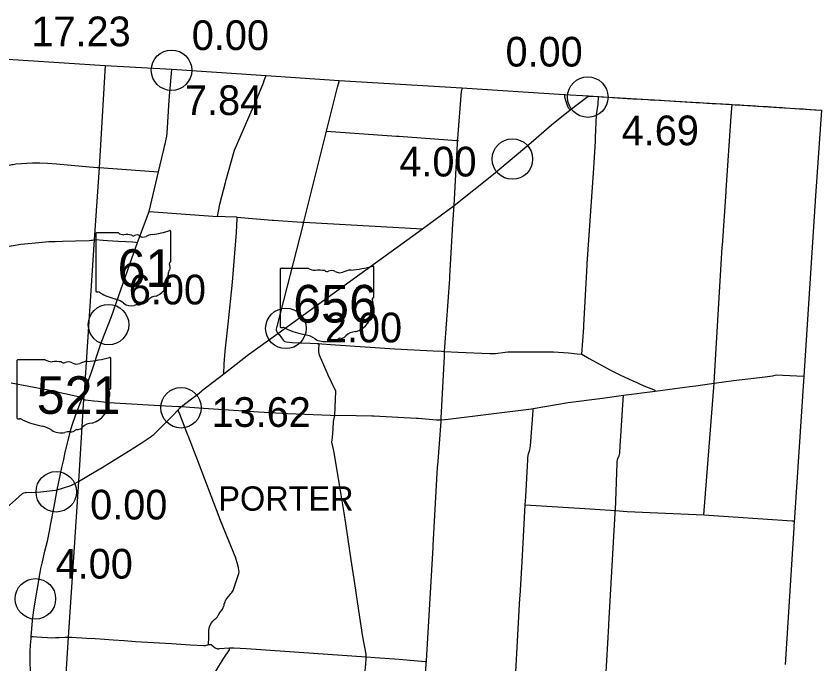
# Model space of a CAD drawing. Extents: x 1729596 to 1934326, y 644115 to 911751.
# Drawn here: x 1870370 to 1900207, y 835395 to 859388 of the extents above; entities that cross this region are included whole.
import ezdxf

# ---------------------------------------------------------------- set-up
doc = ezdxf.new("R2010")
doc.units = 0
for name, color, linetype in [('Default', 7, 'Continuous'), ('GM_X_County', 7, 'Continuous'), ('GM_X_County_Road', 7, 'Continuous'), ('GM_X_State_Route', 7, 'Continuous'), ('GM_X_State_Shield', 7, 'Continuous'), ('GM_X_Township', 7, 'Continuous'), ('GM_X_Township_Road', 7, 'Continuous'), ('GM_X_Township_Text', 7, 'Continuous')]:
    doc.layers.add(name, color=color, linetype=linetype)

msp = doc.modelspace()

# ---------------------------------------------------------------- linework, layer by layer
at = {"layer": 'Default'}
for centre in [(1876133, 857381), (1876133, 857381), (1891564, 856389), (1891564, 856389), (1888769, 854093), (1873797, 847960), (1880372, 847822), (1876484, 844881), (1871858, 841769), (1871085, 837804)]:
    msp.add_circle(centre, 750, dxfattribs=at)
at = {"layer": 'GM_X_County'}
msp.add_lwpolyline([(1850615, 859080), (1861827, 858324), (1863977, 858188), (1869100, 857855), (1873671, 857558), (1876143, 857428), (1879641, 857188), (1882352, 856998), (1886895, 856734), (1890695, 856480), (1891588, 856432), (1891937, 856405), (1896895, 856116), (1900228, 855908), (1900008, 852727), (1899571, 846055), (1899210, 840637), (1899208, 840537), (1899202, 840435), (1898887, 835373)], dxfattribs=at)
at = {"layer": 'GM_X_County_Road'}
for points in [[(1878069, 846144), (1878085, 846512), (1878125, 846983), (1878226, 847978), (1878395, 849532), (1878536, 851373), (1878554, 851651), (1878570, 851880), (1878570, 851906), (1878562, 851922), (1878551, 851936), (1878115, 851952), (1877831, 851971), (1877925, 852422), (1878131, 853220), (1878152, 853318), (1878443, 854333), (1878470, 854429), (1879125, 855929), (1879153, 855993), (1879536, 856921), (1879568, 856998), (1879605, 857097), (1879641, 857189)], [(1864382, 852364), (1866086, 852648), (1867135, 852815), (1867230, 852828), (1867285, 852844), (1868084, 853084), (1868453, 853203), (1868961, 853395), (1869281, 853526), (1870063, 853845), (1870117, 853862), (1870213, 853886), (1870261, 853896), (1870358, 853911), (1870972, 853957), (1871252, 853958), (1871532, 853946), (1871862, 853920), (1872960, 853823), (1873374, 853784)], [(1873374, 853784), (1873447, 853777), (1875479, 853633), (1875652, 853621)], [(1886129, 844439), (1886132, 844491), (1886249, 846785), (1886257, 846969), (1886270, 847136), (1886449, 849651), (1886451, 849675), (1886456, 849754), (1886558, 851700), (1886613, 852377)], [(1876497, 844924), (1876809, 844899), (1877320, 844863), (1879351, 844730), (1880430, 844669), (1882026, 844608), (1882181, 844601), (1882392, 844602), (1883554, 844583), (1883632, 844581), (1885215, 844502), (1885270, 844499), (1885954, 844440), (1886129, 844439), (1886387, 844458), (1889478, 844848), (1889539, 844855), (1890840, 845073), (1892109, 845243), (1892893, 845346), (1894066, 845501), (1894790, 845594), (1895349, 845664), (1895569, 845695), (1895814, 845736), (1896247, 845793), (1896967, 845887), (1898141, 846028), (1898411, 846062), (1898560, 846100), (1898798, 846088), (1899571, 846055)], [(1888604, 829939), (1888609, 830001), (1888760, 832637), (1888800, 833137), (1888812, 833505), (1889049, 837835), (1889053, 837918), (1889133, 839176), (1889247, 841285), (1889264, 841582), (1889332, 842735), (1889339, 842955), (1889347, 843044), (1889371, 843177), (1889414, 843329), (1889428, 843400), (1889436, 843472), (1889534, 844778), (1889539, 844855)], [(1883352, 835653), (1883345, 835749), (1883225, 836391), (1883075, 837371), (1882925, 838372), (1882793, 839248), (1882676, 839999), (1882590, 840590), (1882528, 840993), (1882422, 841658), (1882235, 842776), (1882147, 843282), (1882115, 843443), (1882081, 843608), (1882104, 843778), (1882120, 844088), (1882142, 844371), (1882181, 844601)], [(1870933, 836411), (1871002, 836403), (1871142, 836391), (1871530, 836366), (1871699, 836364), (1871833, 836370), (1871969, 836377), (1872176, 836385), (1872306, 836385), (1872331, 836384)], [(1872331, 836384), (1872418, 836383), (1872993, 836351), (1873307, 836333), (1873487, 836321), (1873966, 836289), (1874379, 836263), (1874795, 836230), (1876128, 836148), (1876819, 836105), (1877326, 836075), (1877391, 836079), (1877434, 836089), (1877480, 836104), (1877504, 836111), (1877539, 836118), (1877542, 836118), (1877573, 836116), (1877603, 836108), (1877631, 836094), (1877756, 835993), (1877776, 835979), (1877806, 835965), (1877821, 835960), (1877854, 835956), (1877887, 835957), (1877903, 835960), (1878279, 835990)], [(1883240, 831567), (1883121, 831886), (1883110, 832097), (1883136, 832477), (1883174, 833194), (1883211, 833953), (1883259, 834488), (1883303, 835001), (1883338, 835393), (1883351, 835566), (1883352, 835653)]]:
    msp.add_lwpolyline(points, dxfattribs=at)
at = {"layer": 'GM_X_State_Route'}
for points in [[(1870898, 835100), (1870893, 835500), (1870895, 835861), (1870908, 836093), (1870926, 836338), (1870933, 836411), (1870982, 836992), (1871017, 837298), (1871032, 837400), (1871261, 838785), (1871288, 838923), (1871345, 839169), (1871441, 839565), (1871531, 839946), (1871607, 840316), (1871659, 840595), (1871776, 841222), (1871888, 841839), (1872065, 842672), (1872135, 842960), (1872195, 843231), (1872309, 843713), (1872385, 844033), (1872444, 844239), (1872573, 844591), (1872823, 845242), (1872889, 845433), (1872993, 845731), (1873113, 846066), (1873172, 846240), (1873478, 847144), (1873548, 847343), (1873901, 848259), (1874595, 850236), (1874875, 851008), (1875301, 852152), (1875652, 853621), (1875910, 854713), (1875935, 854825), (1875954, 854939), (1875967, 855054), (1876050, 856275), (1876144, 857406)], [(1877908, 846019), (1878069, 846144), (1878991, 846854), (1880073, 847637), (1885437, 851504), (1886613, 852377), (1888074, 853536), (1889468, 854711), (1890217, 855366), (1890913, 855912), (1891583, 856425)], [(1875906, 844320), (1876154, 844572), (1876386, 844812), (1876497, 844924), (1876868, 845210), (1877089, 845378), (1877250, 845505), (1877281, 845529), (1877348, 845583), (1877908, 846019)], [(1870186, 845810), (1871499, 845553), (1872455, 845346), (1872684, 845295), (1872802, 845263), (1872823, 845242), (1872874, 845201), (1872899, 845188), (1872917, 845181), (1872945, 845174), (1873042, 845161), (1873246, 845142), (1873416, 845122), (1873807, 845072), (1875906, 844954), (1876379, 844930), (1876497, 844924)], [(1871888, 841839), (1872092, 841906), (1872394, 841999), (1872499, 842046), (1872678, 842151), (1873057, 842376), (1873560, 842674), (1874539, 843277), (1875001, 843568), (1875337, 843791), (1875406, 843841), (1875471, 843896), (1875822, 844235), (1875906, 844320)]]:
    msp.add_lwpolyline(points, dxfattribs=at)
at = {"layer": 'GM_X_State_Shield'}
for p, q in [((1873321, 851323), (1873321, 849210)), ((1873321, 851323), (1873321, 849210)), ((1874164, 851360), (1873349, 851360)), ((1874164, 851360), (1873349, 851360)), ((1876105, 850307), (1876105, 851412)), ((1876105, 850307), (1876105, 851412)), ((1876105, 850307), (1876105, 850307)), ((1876105, 850307), (1876105, 850307)), ((1883638, 848987), (1883638, 850092)), ((1883638, 848987), (1883638, 850092)), ((1880157, 850003), (1880157, 847890)), ((1880157, 850003), (1880157, 847890)), ((1881211, 850040), (1880192, 850040)), ((1881211, 850040), (1880192, 850040)), ((1883637, 848987), (1883638, 848987)), ((1883637, 848987), (1883638, 848987)), ((1870398, 846620), (1870398, 844506)), ((1870398, 846620), (1870398, 844506)), ((1871452, 846656), (1870432, 846656)), ((1871452, 846656), (1870432, 846656)), ((1873878, 845603), (1873878, 846708)), ((1873878, 845603), (1873878, 846708)), ((1873878, 845603), (1873878, 845603)), ((1873878, 845603), (1873878, 845603))]:
    msp.add_line(p, q, dxfattribs=at)
for centre, radius, start, end in [((1873353, 851328), 32.3, 98.1301, 188.1301), ((1873353, 851328), 32.3, 98.1301, 188.1301), ((1874358, 851605), 313, 231.6195, 271.1119), ((1874358, 851605), 313, 231.6195, 271.1119), ((1874462, 850173), 1123, 80.4867, 94.9883), ((1874462, 850173), 1123, 80.4867, 94.9883), ((1874717, 851339), 90.3, 219.7921, 297.1024), ((1874717, 851339), 90.3, 219.7921, 297.1024), ((1874849, 851095), 188, 54.4667, 119.1411), ((1874849, 851095), 188, 54.4667, 119.1411), ((1875490, 850714), 594, 97.3462, 120.7689), ((1875490, 850714), 594, 97.3462, 120.7689), ((1875114, 854241), 2953, 275.8445, 288.9065), ((1875114, 854241), 2953, 275.8445, 288.9065), ((1876075, 851417), 31, 351.8621, 97.738), ((1876075, 851417), 31, 351.8621, 97.738), ((1875092, 851430), 226, 233.8562, 294.8282), ((1875092, 851430), 226, 233.8562, 294.8282), ((1876098, 850225), 48, 107.944, 210.337), ((1876098, 850225), 48, 107.944, 210.337), ((1875793, 850086), 288, 340.033, 23.6496), ((1875793, 850086), 288, 340.033, 23.6496), ((1876072, 850302), 33.2, 289.6038, 7.7341), ((1876072, 850302), 33.2, 289.6038, 7.7341), ((1875279, 849703), 739, 292.3089, 8.9858), ((1875279, 849703), 739, 292.3089, 8.9858), ((1876217, 849844), 210, 136.8065, 186.9296), ((1876217, 849844), 210, 136.8065, 186.9296), ((1873353, 849205), 32.5, 171.9584, 258.3066), ((1873353, 849205), 32.5, 171.9584, 258.3066), ((1873358, 849422), 248, 267.339, 280.6039), ((1873358, 849422), 248, 267.339, 280.6039), ((1873409, 849088), 89.5, 29.7484, 93.2717), ((1873409, 849088), 89.5, 29.7484, 93.2717), ((1874540, 850987), 2132, 240.4129, 257.1985), ((1874540, 850987), 2132, 240.4129, 257.1985), ((1873904, 848261), 667, 47.1842, 75.836), ((1873904, 848261), 667, 47.1842, 75.836), ((1875590, 848617), 404, 94.4031, 142.5768), ((1875590, 848617), 404, 94.4031, 142.5768), ((1874625, 849078), 423, 230.7004, 286.2918), ((1874625, 849078), 423, 230.7004, 286.2918), ((1874870, 848347), 348, 85.6951, 111.2099), ((1874870, 848347), 348, 85.6951, 111.2099), ((1874901, 848919), 226, 268.777, 315.5493), ((1874901, 848919), 226, 268.777, 315.5493), ((1875105, 848715), 63.5, 65.7517, 132.6484), ((1875105, 848715), 63.5, 65.7517, 132.6484), ((1875078, 849005), 239, 282.8732, 323.2771), ((1875078, 849005), 239, 282.8732, 323.2771)]:
    msp.add_arc(centre, radius, start, end, dxfattribs=at)
for centre, major_axis, start_param, end_param in [((1882398, 852921), (3691, 0), 4.814394, 5.042369), ((1882398, 852921), (3691, 0), 4.814394, 5.042369), ((1883599, 850097), (38.7, 0), 6.141152, 7.989035), ((1883599, 850097), (38.7, 0), 6.141152, 7.989035), ((1880197, 850008), (40.3, 0), 1.712693, 3.28349), ((1880197, 850008), (40.3, 0), 1.712693, 3.28349), ((1881453, 850285), (391, 0), 4.042523, 4.731795), ((1881453, 850285), (391, 0), 4.042523, 4.731795), ((1881583, 848853), (1404, 0), 1.404758, 1.657858), ((1881583, 848853), (1404, 0), 1.404758, 1.657858), ((1881902, 850019), (113, 0), 3.836095, 5.185415), ((1881902, 850019), (113, 0), 3.836095, 5.185415), ((1882068, 849775), (235, 0), 0.950623, 2.079405), ((1882068, 849775), (235, 0), 0.950623, 2.079405), ((1882370, 850110), (282, 0), 4.081561, 5.145723), ((1882370, 850110), (282, 0), 4.081561, 5.145723), ((1882869, 849394), (743, 0), 1.699011, 2.107814), ((1882869, 849394), (743, 0), 1.699011, 2.107814), ((1883629, 848905), (60, 0), 1.883978, 3.671073), ((1883629, 848905), (60, 0), 1.883978, 3.671073), ((1883247, 848766), (360, 0), 5.934695, 6.695948), ((1883247, 848766), (360, 0), 5.934695, 6.695948), ((1883596, 848982), (41.5, 0), 5.05454, 6.418171), ((1883596, 848982), (41.5, 0), 5.05454, 6.418171), ((1883776, 848524), (262, 0), 2.387724, 3.262537), ((1883776, 848524), (262, 0), 2.387724, 3.262537), ((1882605, 848383), (923, 0), 5.101752, 6.440018), ((1882605, 848383), (923, 0), 5.101752, 6.440018), ((1880197, 847885), (40.7, 0), 3.00124, 4.508301), ((1880197, 847885), (40.7, 0), 3.00124, 4.508301), ((1880204, 848102), (310, 0), 4.665946, 4.897461), ((1880204, 848102), (310, 0), 4.665946, 4.897461), ((1880267, 847768), (112, 0), 0.519207, 1.627899), ((1880267, 847768), (112, 0), 0.519207, 1.627899), ((1881680, 849667), (2665, 0), 4.195997, 4.488961), ((1881680, 849667), (2665, 0), 4.195997, 4.488961), ((1882994, 847297), (506, 0), 1.647645, 2.488434), ((1882994, 847297), (506, 0), 1.647645, 2.488434), ((1880886, 846941), (834, 0), 0.823519, 1.323587), ((1880886, 846941), (834, 0), 0.823519, 1.323587), ((1881788, 847758), (529, 0), 4.026481, 4.996735), ((1881788, 847758), (529, 0), 4.026481, 4.996735), ((1882132, 847599), (282, 0), 4.691044, 5.507374), ((1882132, 847599), (282, 0), 4.691044, 5.507374), ((1882387, 847395), (79.4, 0), 1.147584, 2.315152), ((1882387, 847395), (79.4, 0), 1.147584, 2.315152), ((1882353, 847685), (298, 0), 4.937069, 5.64225), ((1882353, 847685), (298, 0), 4.937069, 5.64225), ((1882093, 847027), (435, 0), 1.495662, 1.94098), ((1882093, 847027), (435, 0), 1.495662, 1.94098), ((1870438, 846624), (40.3, 0), 1.712693, 3.28349), ((1870438, 846624), (40.3, 0), 1.712693, 3.28349), ((1871694, 846901), (391, 0), 4.042523, 4.731795), ((1871694, 846901), (391, 0), 4.042523, 4.731795), ((1871824, 845470), (1404, 0), 1.404758, 1.657858), ((1871824, 845470), (1404, 0), 1.404758, 1.657858), ((1872143, 846635), (113, 0), 3.836095, 5.185415), ((1872143, 846635), (113, 0), 3.836095, 5.185415), ((1872308, 846391), (235, 0), 0.950623, 2.079405), ((1872308, 846391), (235, 0), 0.950623, 2.079405), ((1872611, 846726), (282, 0), 4.081561, 5.145723), ((1872611, 846726), (282, 0), 4.081561, 5.145723), ((1873109, 846011), (743, 0), 1.699011, 2.107814), ((1873109, 846011), (743, 0), 1.699011, 2.107814), ((1872639, 849537), (3691, 0), 4.814394, 5.042369), ((1872639, 849537), (3691, 0), 4.814394, 5.042369), ((1873840, 846713), (38.7, 0), 6.141152, 7.989035), ((1873840, 846713), (38.7, 0), 6.141152, 7.989035), ((1873837, 845599), (41.5, 0), 5.05454, 6.418171), ((1873837, 845599), (41.5, 0), 5.05454, 6.418171), ((1873870, 845522), (60, 0), 1.883978, 3.671073), ((1873870, 845522), (60, 0), 1.883978, 3.671073), ((1873488, 845382), (360, 0), 5.934695, 6.695948), ((1873488, 845382), (360, 0), 5.934695, 6.695948), ((1872845, 845000), (923, 0), 5.101752, 6.440018), ((1872845, 845000), (923, 0), 5.101752, 6.440018), ((1874017, 845140), (262, 0), 2.387724, 3.262537), ((1874017, 845140), (262, 0), 2.387724, 3.262537), ((1870438, 844502), (40.7, 0), 3.00124, 4.508301), ((1870438, 844502), (40.7, 0), 3.00124, 4.508301), ((1870444, 844718), (310, 0), 4.665946, 4.897461), ((1870444, 844718), (310, 0), 4.665946, 4.897461), ((1870508, 844385), (112, 0), 0.519207, 1.627899), ((1870508, 844385), (112, 0), 0.519207, 1.627899), ((1871921, 846283), (2665, 0), 4.195997, 4.488961), ((1871921, 846283), (2665, 0), 4.195997, 4.488961), ((1871127, 843557), (834, 0), 0.823519, 1.323587), ((1871127, 843557), (834, 0), 0.823519, 1.323587), ((1872594, 844302), (298, 0), 4.937069, 5.64225), ((1872594, 844302), (298, 0), 4.937069, 5.64225), ((1873235, 843913), (506, 0), 1.647645, 2.488434), ((1873235, 843913), (506, 0), 1.647645, 2.488434), ((1872028, 844374), (529, 0), 4.026481, 4.996735), ((1872028, 844374), (529, 0), 4.026481, 4.996735), ((1872334, 843643), (435, 0), 1.495662, 1.94098), ((1872334, 843643), (435, 0), 1.495662, 1.94098), ((1872373, 844216), (282, 0), 4.691044, 5.507374), ((1872373, 844216), (282, 0), 4.691044, 5.507374), ((1872628, 844011), (79.4, 0), 1.147584, 2.315152), ((1872628, 844011), (79.4, 0), 1.147584, 2.315152)]:
    msp.add_ellipse(centre, major_axis=major_axis, ratio=0.8, start_param=start_param, end_param=end_param, dxfattribs=at)
at = {"layer": 'GM_X_Township'}
msp.add_lwpolyline([(1850615, 859080), (1861827, 858324), (1863977, 858188), (1869100, 857855), (1873671, 857558), (1873447, 853777), (1873266, 851105), (1872889, 845433), (1872874, 845201), (1872678, 842151), (1872497, 839344), (1872306, 836385), (1871965, 831096), (1871301, 831135), (1870943, 831158), (1868637, 831266), (1861106, 831707), (1859467, 831803), (1858606, 831851), (1854821, 832136)], dxfattribs=at)
at = {"layer": 'GM_X_Township_Road'}
for points in [[(1881030, 851742), (1881033, 851753), (1881038, 851772), (1881876, 855126), (1882288, 856762), (1882322, 856876), (1882360, 857020)], [(1886743, 854850), (1886885, 856612), (1886918, 856737)], [(1890913, 855912), (1890862, 855972), (1890828, 856035), (1890756, 856263), (1890718, 856382), (1890717, 856500)], [(1891583, 856425), (1891639, 856423), (1891746, 856417), (1891965, 856405)], [(1891854, 854895), (1891886, 855736), (1891944, 856127), (1891965, 856405)], [(1891965, 856405), (1892090, 856398), (1892301, 856385), (1892481, 856374), (1892856, 856351), (1893019, 856342), (1893232, 856329), (1893543, 856312), (1893805, 856297), (1893879, 856293), (1894034, 856284), (1894263, 856272), (1894410, 856264), (1894590, 856253), (1894770, 856241), (1894983, 856228), (1895376, 856205), (1895572, 856194), (1895703, 856186), (1895981, 856169), (1896095, 856161), (1896177, 856156), (1896242, 856153), (1896308, 856149), (1896553, 856136), (1896684, 856128), (1896799, 856122), (1896913, 856115), (1896923, 856115)], [(1896693, 852936), (1896693, 852946), (1896876, 855684), (1896923, 856115)], [(1896923, 856115), (1897028, 856108), (1897142, 856101), (1897208, 856097), (1897503, 856079), (1897601, 856072), (1897699, 856066), (1897780, 856061), (1897911, 856054), (1898222, 856035), (1898370, 856027), (1898550, 856015), (1898713, 856004), (1898778, 856000), (1898893, 855993), (1899057, 855983), (1899416, 855960), (1899563, 855950), (1899678, 855942), (1899792, 855935), (1899988, 855922), (1900186, 855910)], [(1881876, 855126), (1884475, 854944), (1884555, 854939), (1886714, 854786), (1886737, 854784), (1886771, 854782)], [(1886613, 852377), (1886732, 854673), (1886735, 854748), (1886736, 854770), (1886737, 854784), (1886738, 854791), (1886743, 854850)], [(1891340, 846864), (1891414, 847853), (1891419, 847939), (1891537, 850153), (1891540, 850214), (1891785, 853757), (1891824, 854360), (1891848, 854742), (1891854, 854895)], [(1896247, 845793), (1896262, 846026), (1896550, 850831), (1896553, 850892), (1896690, 852894), (1896692, 852927), (1896693, 852936)], [(1875301, 852152), (1877831, 851971)], [(1878551, 851936), (1879863, 851829)], [(1879863, 851829), (1879912, 851825), (1880967, 851757)], [(1880073, 847637), (1880028, 847749), (1880030, 847793), (1880052, 847886), (1881020, 851698), (1881027, 851730), (1881030, 851742)], [(1880967, 851757), (1881014, 851754), (1881019, 851754), (1881033, 851753), (1885437, 851504)], [(1868758, 850767), (1869911, 850836), (1869979, 850842), (1870548, 850939), (1871084, 850990), (1871587, 851034), (1871629, 851035)], [(1871629, 851035), (1871821, 851038), (1872096, 851051), (1872573, 851066), (1873080, 851077), (1873153, 851086), (1873189, 851092), (1873201, 851094)], [(1873201, 851094), (1873266, 851105), (1873316, 851109), (1873602, 851093), (1873755, 851081), (1874156, 851056), (1874440, 851043), (1874686, 851029), (1874797, 851021), (1874875, 851008)], [(1880073, 847637), (1880119, 847597), (1880215, 847475), (1880282, 847373), (1880306, 847346), (1880336, 847332), (1880393, 847320), (1880601, 847305), (1880879, 847291), (1881267, 847277), (1881536, 847259), (1881580, 847257), (1881708, 847250), (1882026, 847230), (1884406, 847060), (1885829, 846989), (1886154, 846974), (1886257, 846969), (1886753, 846940), (1887931, 846886), (1888141, 846889), (1888497, 846936), (1888601, 846948), (1888952, 846957), (1889403, 846957), (1889669, 846954), (1890015, 846956), (1890296, 846958), (1890853, 846915), (1891169, 846885), (1891340, 846864)], [(1882181, 844601), (1882218, 845500), (1882218, 845505), (1882178, 845591), (1881944, 846088), (1881925, 846129), (1881900, 846178), (1881613, 846828), (1881595, 846950), (1881589, 847049), (1881601, 847222), (1881580, 847257)], [(1891340, 846864), (1891616, 846711), (1891890, 846553), (1892461, 846246), (1892758, 846106), (1893234, 845882), (1893382, 845812), (1893507, 845752), (1893710, 845669), (1893997, 845564), (1894023, 845549), (1894046, 845529), (1894066, 845501)], [(1895863, 840910), (1896247, 845793)], [(1892122, 832957), (1892339, 836806), (1892341, 836860), (1892582, 840972), (1892585, 841036), (1892586, 841074), (1892651, 842825), (1892652, 842854), (1892658, 842912), (1892664, 842941), (1892680, 842997), (1892719, 843085), (1892728, 843106), (1892742, 843149), (1892749, 843194), (1892750, 843216), (1892770, 843468), (1892794, 843834), (1892869, 844984), (1892893, 845346)], [(1878444, 839494), (1877928, 840772), (1877899, 840844), (1877069, 843015), (1877046, 843075), (1876757, 843812), (1876734, 843872), (1876436, 844644), (1876389, 844761), (1876386, 844812)], [(1885446, 833427), (1885462, 833535), (1885473, 833796), (1885574, 835394), (1885580, 835487), (1885580, 835490), (1885581, 835505), (1885831, 839707), (1885835, 839776), (1885999, 842676), (1886002, 842745), (1886125, 844378), (1886129, 844439)], [(1866665, 839615), (1866674, 839624), (1866777, 839711), (1866913, 839811), (1868052, 840243), (1868716, 840498), (1869221, 840653), (1869529, 840766), (1869582, 840790), (1869627, 840814), (1869702, 840869), (1869986, 841148), (1870122, 841273), (1870349, 841472), (1870605, 841706), (1870651, 841731), (1870706, 841746), (1870745, 841748), (1871135, 841758), (1871285, 841769), (1871833, 841832), (1871888, 841839)], [(1889247, 841285), (1891451, 841156), (1892586, 841074), (1893022, 841042), (1895863, 840910), (1899143, 840698), (1899170, 840695), (1899188, 840685), (1899198, 840677), (1899202, 840668), (1899210, 840637), (1899208, 840537)], [(1877504, 836111), (1877505, 836183), (1877512, 836312), (1877521, 836644), (1877530, 836707), (1877546, 836769), (1877568, 836829), (1877610, 836910), (1877659, 836975), (1877699, 837015), (1877743, 837051), (1877776, 837074), (1877803, 837097), (1877825, 837126), (1877835, 837141), (1877864, 837196), (1877880, 837227), (1877896, 837256), (1877932, 837309), (1877992, 837382), (1878020, 837419), (1878051, 837481), (1878079, 837553), (1878089, 837602), (1878118, 837696), (1878135, 837742), (1878140, 837754), (1878161, 837789), (1878186, 837820), (1878262, 837909), (1878336, 837999), (1878371, 838044), (1878412, 838119), (1878530, 838451), (1878625, 838740), (1878645, 838799), (1878617, 838955), (1878607, 839009), (1878529, 839261), (1878501, 839352), (1878466, 839439), (1878444, 839494)], [(1876176, 831049), (1876244, 831313), (1876339, 831976), (1876476, 832658), (1876479, 832675), (1876506, 832758), (1876634, 833154), (1876703, 833255), (1876835, 833358), (1876875, 833401), (1876911, 833448), (1876937, 833491), (1877010, 833643), (1877414, 834454), (1877715, 835018), (1877883, 835308), (1878069, 835602), (1878276, 835912), (1878286, 835945), (1878286, 835969), (1878279, 835990)], [(1878279, 835990), (1878360, 835995), (1878441, 835994), (1878907, 835961), (1883352, 835653)], [(1883352, 835653), (1883676, 835633), (1884568, 835572), (1885540, 835488), (1885580, 835487), (1885592, 835487)]]:
    msp.add_lwpolyline(points, dxfattribs=at)

# ---------------------------------------------------------------- texts
at = {"layer": 'Default'}
for s, p in [('17.23', (1870936, 858272)), ('0.00', (1876883, 858131)), ('0.00', (1888514, 857520)), ('7.84', (1876630, 855724)), ('4.69', (1892821, 854605)), ('4.00', (1884578, 853449)), ('6.00', (1874547, 848710)), ('2.00', (1881818, 847304)), ('13.62', (1877615, 844173)), ('0.00', (1873115, 840744)), ('4.00', (1871835, 838554))]:
    msp.add_text(s, height=1100, dxfattribs=at).set_placement(p)
at = {"layer": 'GM_X_State_Shield'}
for s, p in [('61', (1874131, 849359)), ('61', (1874131, 849359)), ('656', (1880642, 848039)), ('656', (1880642, 848039)), ('521', (1871135, 844656)), ('521', (1871135, 844656))]:
    msp.add_text(s, height=1392.2, dxfattribs=at).set_placement(p)
at = {"layer": 'GM_X_Township_Text'}
msp.add_text('PORTER', height=900, rotation=0, dxfattribs=at).set_placement((1877867, 841070))

doc.saveas('drawing.dxf')
